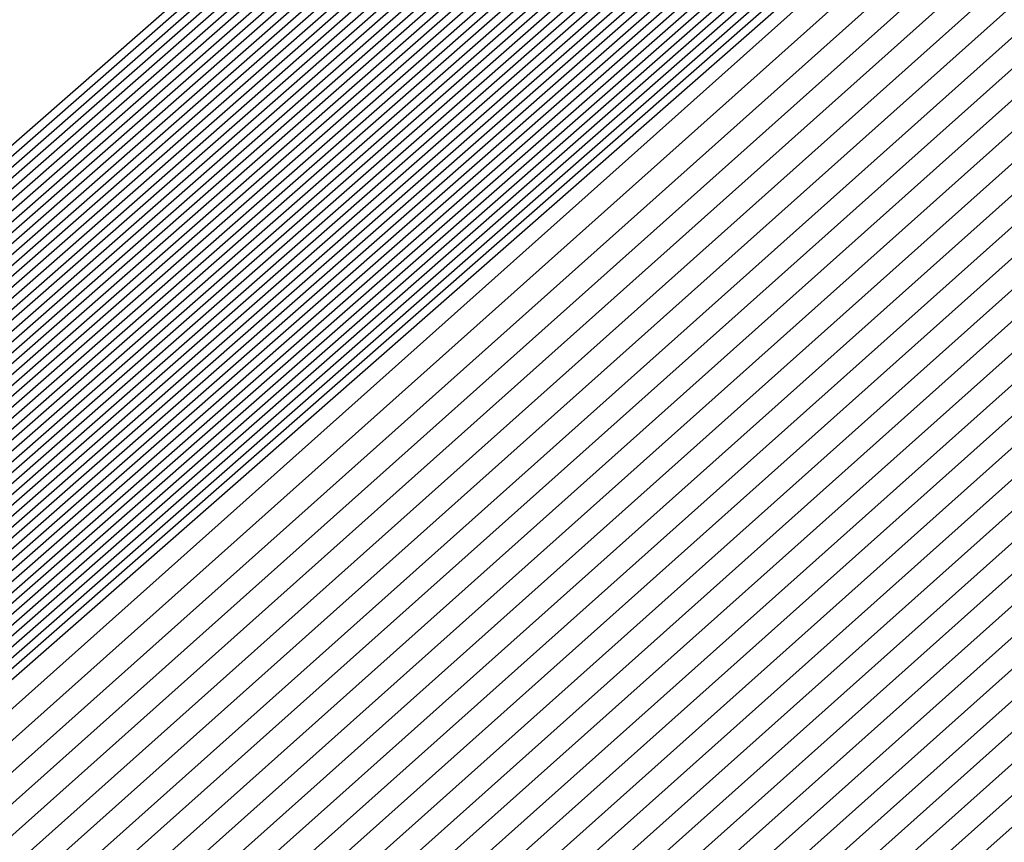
# Model space of a CAD drawing. Extents: x 3249832 to 3255657, y 13789405 to 13793316.
# Tile 811 of 1056: x 3253209.1257 to 3253209.2145, y 13791258.0892 to 13791258.1634. Entities that reach past the tile are written whole.
import ezdxf

# ---------------------------------------------------------------- set-up
doc = ezdxf.new("R2010")
doc.units = 0
doc.header["$LTSCALE"] = 100
doc.header["$MEASUREMENT"] = 0
for name, color, linetype in [('GRATIO_03231_CON', 1, 'CONTINUOUS'), ('GRATIO_0323_ICON', 1, 'CONTINUOUS'), ('TARGETS_EAST', 7, 'CONTINUOUS')]:
    doc.layers.add(name, color=color, linetype=linetype)

# ---------------------------------------------------------------- blocks, each defined once
blk = doc.blocks.new('Gratio_032316_contours')
at = {"layer": 'GRATIO_03231_CON', "color": 5, "linetype": 'Continuous', "flags": 128}
for points in [[(3253196.577061, 13791247.036147), (3253203.471051, 13791253.193803), (3253218.759506, 13791266.601258), (3253234.069714, 13791279.984133), (3253242.887716, 13791287.686623), (3253246.134624, 13791290.527313), (3253246.590308, 13791290.943375), (3253246.980833, 13791291.325315), (3253249.817023, 13791293.876967), (3253257.555891, 13791300.755497), (3253271.430682, 13791313.032305), (3253287.77957, 13791327.435736), (3253301.716954, 13791339.608371)], [(3253196.710569, 13791247.152543), (3253203.58621, 13791253.293811), (3253218.83398, 13791266.665582), (3253234.103448, 13791280.012829), (3253242.898008, 13791287.694797), (3253246.136358, 13791290.527838), (3253246.591022, 13791290.942579), (3253246.974128, 13791291.317211), (3253249.756224, 13791293.820178), (3253257.347461, 13791300.567486), (3253270.957567, 13791312.610093), (3253286.994572, 13791326.738755), (3253300.666077, 13791338.679176)], [(3253196.844077, 13791247.26894), (3253203.701371, 13791253.393818), (3253218.908454, 13791266.729905), (3253234.137183, 13791280.041526), (3253242.9083, 13791287.702971), (3253246.138093, 13791290.528363), (3253246.591735, 13791290.941783), (3253246.967422, 13791291.309107), (3253249.695424, 13791293.763388), (3253257.139032, 13791300.379476), (3253270.484453, 13791312.187881), (3253286.209573, 13791326.041774), (3253299.615201, 13791337.749981)], [(3253197.111093, 13791247.501735), (3253203.931691, 13791253.593836), (3253219.057401, 13791266.858547), (3253234.204654, 13791280.09892), (3253242.928884, 13791287.71932), (3253246.141561, 13791290.529414), (3253246.593162, 13791290.940191), (3253246.954011, 13791291.292898), (3253249.573825, 13791293.649809), (3253256.722172, 13791300.003456), (3253269.538223, 13791311.34346), (3253284.63958, 13791324.647813), (3253297.513447, 13791335.891592)], [(3253197.244601, 13791247.618131), (3253204.046851, 13791253.693843), (3253219.131875, 13791266.92287), (3253234.238388, 13791280.127617), (3253242.939176, 13791287.727494), (3253246.143296, 13791290.529939), (3253246.593875, 13791290.939395), (3253246.947305, 13791291.284794), (3253249.513026, 13791293.59302), (3253256.513742, 13791299.815445), (3253269.065109, 13791310.92125), (3253283.854581, 13791323.950833), (3253296.46257, 13791334.962398)], [(3253197.378109, 13791247.734529), (3253204.162012, 13791253.793851), (3253219.206348, 13791266.987193), (3253234.272124, 13791280.156313), (3253242.949468, 13791287.735668), (3253246.14503, 13791290.530465), (3253246.594589, 13791290.9386), (3253246.940599, 13791291.27669), (3253249.452226, 13791293.53623), (3253256.305312, 13791299.627435), (3253268.591994, 13791310.499038), (3253283.069583, 13791323.253852), (3253295.411694, 13791334.033204)], [(3253197.511617, 13791247.850926), (3253204.277171, 13791253.893859), (3253219.280822, 13791267.051512), (3253234.305859, 13791280.18501), (3253242.95976, 13791287.743843), (3253246.146765, 13791290.53099), (3253246.595302, 13791290.937804), (3253246.933893, 13791291.268586), (3253249.391427, 13791293.479441), (3253256.096882, 13791299.439425), (3253268.118879, 13791310.076826), (3253282.284588, 13791322.55687), (3253294.360818, 13791333.104009)], [(3253197.778633, 13791248.083719), (3253204.507492, 13791254.093876), (3253219.429769, 13791267.180159), (3253234.373329, 13791280.242404), (3253242.980343, 13791287.760191), (3253246.150233, 13791290.532041), (3253246.596729, 13791290.936212), (3253246.920482, 13791291.252377), (3253249.269828, 13791293.365862), (3253255.680023, 13791299.063404), (3253267.172648, 13791309.232405), (3253280.714591, 13791321.162909), (3253292.259064, 13791331.24562), (3253298.86322, 13791336.863506)], [(3253197.912141, 13791248.200117), (3253204.622651, 13791254.193883), (3253219.504243, 13791267.244478), (3253234.407064, 13791280.271101), (3253242.990635, 13791287.768365), (3253246.151968, 13791290.532566), (3253246.597442, 13791290.935416), (3253246.913776, 13791291.244273), (3253249.209028, 13791293.309072), (3253255.471593, 13791298.875394), (3253266.699533, 13791308.810193), (3253279.929596, 13791320.465926), (3253291.208188, 13791330.316426), (3253297.66843, 13791335.812021)], [(3253198.045649, 13791248.316514), (3253204.737812, 13791254.293891), (3253219.578716, 13791267.308801), (3253234.440798, 13791280.299798), (3253243.000927, 13791287.77654), (3253246.153702, 13791290.533091), (3253246.598156, 13791290.93462), (3253246.907071, 13791291.236168), (3253249.148229, 13791293.252283), (3253255.263163, 13791298.687384), (3253266.226419, 13791308.387983), (3253279.144597, 13791319.768946), (3253290.157311, 13791329.387232), (3253296.473639, 13791334.760535)], [(3253198.179157, 13791248.43291), (3253204.852971, 13791254.393901), (3253219.65319, 13791267.373124), (3253234.474533, 13791280.328495), (3253243.011219, 13791287.784714), (3253246.155437, 13791290.533616), (3253246.598869, 13791290.933824), (3253246.900365, 13791291.228064), (3253249.087429, 13791293.195493), (3253255.054733, 13791298.499374), (3253265.753304, 13791307.965772), (3253278.359599, 13791319.071965), (3253289.106434, 13791328.458038), (3253295.27885, 13791333.70905)], [(3253198.446173, 13791248.665705), (3253205.083292, 13791254.593916), (3253219.802137, 13791267.501766), (3253234.542003, 13791280.385889), (3253243.031803, 13791287.801062), (3253246.158905, 13791290.534667), (3253246.600296, 13791290.932232), (3253246.886954, 13791291.211856), (3253248.96583, 13791293.081914), (3253254.637874, 13791298.123353), (3253264.807075, 13791307.12135), (3253276.789604, 13791317.678004), (3253287.004681, 13791326.599649), (3253292.889269, 13791331.606079), (3253295.951331, 13791334.070942)], [(3253198.579681, 13791248.782102), (3253205.198453, 13791254.693924), (3253219.876611, 13791267.566089), (3253234.575738, 13791280.414585), (3253243.042095, 13791287.809237), (3253246.16064, 13791290.535192), (3253246.60101, 13791290.931436), (3253246.880248, 13791291.203751), (3253248.905031, 13791293.025125), (3253254.429444, 13791297.935343), (3253264.33396, 13791306.699138), (3253276.004607, 13791316.981023), (3253285.953804, 13791325.670454), (3253291.694479, 13791330.554594), (3253294.7416, 13791333.011419)], [(3253198.713189, 13791248.898498), (3253205.313612, 13791254.793933), (3253219.951085, 13791267.630412), (3253234.609474, 13791280.443283), (3253243.052387, 13791287.817411), (3253246.162374, 13791290.535718), (3253246.601723, 13791290.93064), (3253246.873542, 13791291.195647), (3253248.844232, 13791292.968335), (3253254.221014, 13791297.747333), (3253263.860844, 13791306.276928), (3253275.21961, 13791316.284043), (3253284.902928, 13791324.74126), (3253290.499689, 13791329.503109), (3253293.53187, 13791331.951897)], [(3253198.846697, 13791249.014895), (3253205.428774, 13791254.893941), (3253220.025558, 13791267.694732), (3253234.643209, 13791280.47198), (3253243.062679, 13791287.825585), (3253246.164109, 13791290.536243), (3253246.602436, 13791290.929844), (3253246.866836, 13791291.187543), (3253248.783432, 13791292.911546), (3253254.012584, 13791297.559322), (3253263.387729, 13791305.854716), (3253274.434612, 13791315.58706), (3253283.852051, 13791323.812065), (3253289.304899, 13791328.451623), (3253292.322139, 13791330.892375), (3253295.398785, 13791333.387147)], [(3253199.113713, 13791249.247691), (3253205.659094, 13791255.093956), (3253220.174506, 13791267.823378), (3253234.710679, 13791280.529373), (3253243.083262, 13791287.841934), (3253246.167577, 13791290.537293), (3253246.603863, 13791290.928252), (3253246.853425, 13791291.171334), (3253248.661833, 13791292.797967), (3253253.595725, 13791297.183302), (3253262.4415, 13791305.010294), (3253272.864616, 13791314.193099), (3253281.750298, 13791321.953677), (3253286.915319, 13791326.348653), (3253289.902678, 13791328.77333), (3253293.186926, 13791331.457682)], [(3253199.247221, 13791249.364086), (3253205.774253, 13791255.193966), (3253220.248979, 13791267.887697), (3253234.744414, 13791280.558071), (3253243.093554, 13791287.850108), (3253246.169312, 13791290.537819), (3253246.604577, 13791290.927456), (3253246.846719, 13791291.16323), (3253248.601034, 13791292.741177), (3253253.387295, 13791296.995292), (3253261.968385, 13791304.588083), (3253272.07962, 13791313.496119), (3253280.699421, 13791321.024482), (3253285.720529, 13791325.297167), (3253288.692948, 13791327.713808), (3253292.080997, 13791330.492949), (3253297.619173, 13791335.1971)], [(3253199.380729, 13791249.480484), (3253205.889415, 13791255.293974), (3253220.323453, 13791267.95202), (3253234.778148, 13791280.586767), (3253243.103846, 13791287.858282), (3253246.171046, 13791290.538344), (3253246.60529, 13791290.92666), (3253246.840014, 13791291.155126), (3253248.540234, 13791292.684388), (3253253.178865, 13791296.807282), (3253261.495269, 13791304.165872), (3253271.294621, 13791312.799138), (3253279.648544, 13791320.095288), (3253284.525739, 13791324.245682), (3253287.483217, 13791326.654286), (3253290.975067, 13791329.528217), (3253296.715246, 13791334.410219)], [(3253199.514237, 13791249.596881), (3253206.004574, 13791255.393981), (3253220.397926, 13791268.016343), (3253234.811884, 13791280.615464), (3253243.114138, 13791287.866456), (3253246.172781, 13791290.538869), (3253246.606003, 13791290.925864), (3253246.833308, 13791291.147021), (3253248.479435, 13791292.627598), (3253252.970435, 13791296.619271), (3253261.022155, 13791303.743661), (3253270.509624, 13791312.102158), (3253278.597668, 13791319.166094), (3253283.330949, 13791323.194197), (3253286.273487, 13791325.594763), (3253289.869138, 13791328.563484), (3253295.81132, 13791333.62334)], [(3253199.781252, 13791249.829674), (3253206.234894, 13791255.593998), (3253220.546874, 13791268.144986), (3253234.879353, 13791280.672858), (3253243.134722, 13791287.882805), (3253246.176249, 13791290.53992), (3253246.60743, 13791290.924272), (3253246.819896, 13791291.130813), (3253248.357836, 13791292.514019), (3253252.553575, 13791296.243251), (3253260.075926, 13791302.899239), (3253268.939629, 13791310.708195), (3253276.495915, 13791317.307705), (3253280.941369, 13791321.091226), (3253283.854026, 13791323.475719), (3253287.657279, 13791326.63402), (3253294.003467, 13791332.049579)], [(3253199.91476, 13791249.946072), (3253206.350054, 13791255.694006), (3253220.621347, 13791268.209309), (3253234.913089, 13791280.701555), (3253243.145014, 13791287.890979), (3253246.177984, 13791290.540445), (3253246.608144, 13791290.923477), (3253246.813191, 13791291.122709), (3253248.297036, 13791292.45723), (3253252.345146, 13791296.055241), (3253259.60281, 13791302.477028), (3253268.154633, 13791310.011214), (3253275.445038, 13791316.37851), (3253279.746579, 13791320.03974), (3253282.644295, 13791322.416197), (3253286.55135, 13791325.669287), (3253293.099541, 13791331.2627), (3253300.795214, 13791337.869235)], [(3253200.048268, 13791250.062469), (3253206.465215, 13791255.794014), (3253220.695821, 13791268.273632), (3253234.946824, 13791280.730252), (3253243.155306, 13791287.899153), (3253246.179718, 13791290.540971), (3253246.608857, 13791290.922681), (3253246.806485, 13791291.114604), (3253248.236237, 13791292.40044), (3253252.136716, 13791295.86723), (3253259.129695, 13791302.054816), (3253267.369634, 13791309.314234), (3253274.394161, 13791315.449316), (3253278.551789, 13791318.988255), (3253281.434565, 13791321.356674), (3253285.44542, 13791324.704555), (3253292.195614, 13791330.475819), (3253300.12972, 13791337.290156)], [(3253200.181776, 13791250.178867), (3253206.580374, 13791255.894021), (3253220.770295, 13791268.337951), (3253234.980558, 13791280.758949), (3253243.165597, 13791287.907327), (3253246.181453, 13791290.541496), (3253246.609571, 13791290.921885), (3253246.799779, 13791291.1065), (3253248.175437, 13791292.34365), (3253251.928286, 13791295.67922), (3253258.656581, 13791301.632605), (3253266.584637, 13791308.617253), (3253273.343284, 13791314.520121), (3253277.356999, 13791317.93677), (3253280.224834, 13791320.297152), (3253284.339491, 13791323.739822), (3253291.291688, 13791329.688939), (3253299.464229, 13791336.711079)], [(3253200.448792, 13791250.41166), (3253206.810695, 13791256.094039), (3253220.919242, 13791268.466597), (3253235.048029, 13791280.816343), (3253243.186181, 13791287.923676), (3253246.184922, 13791290.542546), (3253246.610997, 13791290.920293), (3253246.786368, 13791291.090291), (3253248.053838, 13791292.230072), (3253251.511426, 13791295.3032), (3253257.71035, 13791300.788183), (3253265.014642, 13791307.223292), (3253271.241531, 13791312.661733), (3253274.967419, 13791315.833799), (3253277.805373, 13791318.178108), (3253282.127631, 13791321.810358), (3253289.483835, 13791328.115179), (3253298.133244, 13791335.552923)], [(3253200.5823, 13791250.528057), (3253206.925856, 13791256.194046), (3253220.993715, 13791268.530917), (3253235.081764, 13791280.845039), (3253243.196473, 13791287.93185), (3253246.186656, 13791290.543072), (3253246.611711, 13791290.919497), (3253246.779662, 13791291.082187), (3253247.993039, 13791292.173282), (3253251.302996, 13791295.11519), (3253257.237236, 13791300.365972), (3253264.229644, 13791306.52631), (3253270.190655, 13791311.732538), (3253273.772629, 13791314.782314), (3253276.595643, 13791317.118585), (3253281.021702, 13791320.845625), (3253288.579908, 13791327.328299), (3253297.467752, 13791334.973846)], [(3253200.715808, 13791250.644455), (3253207.041015, 13791256.294056), (3253221.068189, 13791268.59524), (3253235.115498, 13791280.873737), (3253243.206765, 13791287.940024), (3253246.18839, 13791290.543597), (3253246.612424, 13791290.918701), (3253246.772956, 13791291.074083), (3253247.93224, 13791292.116492), (3253251.094567, 13791294.927179), (3253256.764121, 13791299.943761), (3253263.444647, 13791305.82933), (3253269.139778, 13791310.803344), (3253272.577839, 13791313.730828), (3253275.385912, 13791316.059063), (3253279.915773, 13791319.880893), (3253287.675982, 13791326.541418), (3253296.802261, 13791334.394769)], [(3253200.849316, 13791250.760851), (3253207.156176, 13791256.394064), (3253221.142663, 13791268.659563), (3253235.149234, 13791280.902434), (3253243.217057, 13791287.948199), (3253246.190125, 13791290.544122), (3253246.613138, 13791290.917905), (3253246.766251, 13791291.065979), (3253247.87144, 13791292.059703), (3253250.886137, 13791294.739169), (3253256.291006, 13791299.52155), (3253262.659648, 13791305.132348), (3253268.088901, 13791309.87415), (3253271.383048, 13791312.679343), (3253274.176182, 13791314.999541), (3253278.809843, 13791318.91616), (3253286.772056, 13791325.754539), (3253296.136767, 13791333.81569)], [(3253201.116332, 13791250.993646), (3253207.386497, 13791256.594079), (3253221.29161, 13791268.788205), (3253235.216703, 13791280.959827), (3253243.237641, 13791287.964547), (3253246.193594, 13791290.545173), (3253246.614564, 13791290.916313), (3253246.752839, 13791291.04977), (3253247.749841, 13791291.946124), (3253250.469277, 13791294.363148), (3253255.344776, 13791298.677128), (3253261.089654, 13791303.738387), (3253265.987148, 13791308.015761), (3253268.993468, 13791310.576372), (3253271.756721, 13791312.880496), (3253276.597984, 13791316.986696), (3253284.964203, 13791324.180778), (3253294.805784, 13791332.657536)], [(3253201.24984, 13791251.110043), (3253207.501656, 13791256.694088), (3253221.366084, 13791268.852528), (3253235.250439, 13791280.988525), (3253243.247933, 13791287.972721), (3253246.195328, 13791290.545698), (3253246.615278, 13791290.915517), (3253246.746134, 13791291.041666), (3253247.689042, 13791291.889334), (3253250.260847, 13791294.175138), (3253254.871662, 13791298.254917), (3253260.304656, 13791303.041406), (3253264.936271, 13791307.086566), (3253267.798678, 13791309.524887), (3253270.54699, 13791311.820974), (3253275.492055, 13791316.021963), (3253284.060277, 13791323.393899), (3253294.140291, 13791332.078457)], [(3253201.383348, 13791251.226439), (3253207.616817, 13791256.794096), (3253221.440557, 13791268.916851), (3253235.284174, 13791281.017221), (3253243.258224, 13791287.980896), (3253246.197062, 13791290.546223), (3253246.615991, 13791290.914721), (3253246.739428, 13791291.033562), (3253247.628242, 13791291.832545), (3253250.052417, 13791293.987128), (3253254.398546, 13791297.832706), (3253259.519659, 13791302.344425), (3253263.885395, 13791306.157372), (3253266.603888, 13791308.473402), (3253269.33726, 13791310.761452), (3253274.386125, 13791315.057231), (3253283.156349, 13791322.607018), (3253293.474799, 13791331.49938)], [(3253201.516856, 13791251.342836), (3253207.731977, 13791256.894104), (3253221.515031, 13791268.98117), (3253235.317908, 13791281.045918), (3253243.268516, 13791287.98907), (3253246.198797, 13791290.546749), (3253246.616705, 13791290.913925), (3253246.732722, 13791291.025457), (3253247.567443, 13791291.775755), (3253249.843988, 13791293.799118), (3253253.925432, 13791297.410495), (3253258.734661, 13791301.647445), (3253262.834518, 13791305.228178), (3253265.409098, 13791307.421916), (3253268.127529, 13791309.701929), (3253273.280196, 13791314.092498), (3253282.252423, 13791321.820138), (3253292.809306, 13791330.920303), (3253301.810882, 13791338.630682)], [(3253201.783872, 13791251.575631), (3253207.962297, 13791257.094121), (3253221.663978, 13791269.109817), (3253235.385379, 13791281.103312), (3253243.2891, 13791288.005418), (3253246.202266, 13791290.547799), (3253246.618132, 13791290.912333), (3253246.719311, 13791291.009249), (3253247.445844, 13791291.662176), (3253249.427128, 13791293.423097), (3253252.979202, 13791296.566073), (3253257.164667, 13791300.253483), (3253260.732765, 13791303.369789), (3253263.019518, 13791305.318945), (3253265.708069, 13791307.582885), (3253271.068337, 13791312.163033), (3253280.44457, 13791320.246378), (3253291.478323, 13791329.762148), (3253300.885471, 13791337.825133)], [(3253201.91738, 13791251.692027), (3253208.077456, 13791257.194129), (3253221.738452, 13791269.174136), (3253235.419113, 13791281.132009), (3253243.299392, 13791288.013593), (3253246.204, 13791290.548325), (3253246.618845, 13791290.911537), (3253246.712605, 13791291.001144), (3253247.385044, 13791291.605387), (3253249.218698, 13791293.235087), (3253252.506087, 13791296.143862), (3253256.379669, 13791299.556502), (3253259.681888, 13791302.440594), (3253261.824728, 13791304.26746), (3253264.498338, 13791306.523363), (3253269.962407, 13791311.198301), (3253279.540643, 13791319.459498), (3253290.812829, 13791329.183071), (3253300.422766, 13791337.422359)], [(3253202.050886, 13791251.808424), (3253208.192618, 13791257.294136), (3253221.812925, 13791269.238459), (3253235.452849, 13791281.160706), (3253243.309684, 13791288.021767), (3253246.205734, 13791290.54885), (3253246.619558, 13791290.910741), (3253246.705899, 13791290.99304), (3253247.324245, 13791291.548597), (3253249.010269, 13791293.047077), (3253252.032972, 13791295.72165), (3253255.594672, 13791298.859521), (3253258.631011, 13791301.5114), (3253260.629938, 13791303.215975), (3253263.288608, 13791305.46384), (3253268.856478, 13791310.233569), (3253278.636718, 13791318.672617), (3253290.147338, 13791328.603992), (3253299.96006, 13791337.019585)], [(3253222.189727, 13791268.956195), (3253208.471011, 13791257.206985), (3253202.184394, 13791251.924823), (3253202.184394, 13791251.924822), (3253208.307777, 13791257.394144), (3253221.887399, 13791269.302782)], [(3253222.336854, 13791269.086923), (3253208.700353, 13791257.408126), (3253202.451409, 13791252.157615), (3253202.45141, 13791252.157615), (3253208.538097, 13791257.594161), (3253222.036346, 13791269.431424)], [(3253222.410417, 13791269.152286), (3253208.815023, 13791257.508695), (3253202.584921, 13791252.274011), (3253202.584918, 13791252.274013), (3253208.653258, 13791257.694169), (3253222.11082, 13791269.495747)], [(3253222.483981, 13791269.217651), (3253208.92969, 13791257.609264), (3253202.718428, 13791252.390411), (3253202.718426, 13791252.39041), (3253208.768418, 13791257.794177), (3253222.185294, 13791269.560071)], [(3253222.557544, 13791269.283014), (3253209.044361, 13791257.709832), (3253202.851936, 13791252.506807), (3253202.851934, 13791252.506806), (3253208.883579, 13791257.894186), (3253222.259767, 13791269.62439)], [(3253222.704671, 13791269.413741), (3253209.273702, 13791257.91097), (3253203.118951, 13791252.739602), (3253203.11895, 13791252.739601), (3253209.113899, 13791258.094202), (3253222.408715, 13791269.753036)], [(3253222.778233, 13791269.479104), (3253209.388373, 13791258.011542), (3253203.252459, 13791252.855998), (3253203.252458, 13791252.855998), (3253209.229059, 13791258.194209), (3253222.483188, 13791269.817355)], [(3253222.851796, 13791269.544469), (3253209.503043, 13791258.112111), (3253203.385966, 13791252.972394), (3253203.385966, 13791252.972394), (3253209.34422, 13791258.294219), (3253222.557662, 13791269.881678)], [(3253222.92536, 13791269.609832), (3253209.617714, 13791258.21268), (3253203.519474, 13791253.08879), (3253203.519474, 13791253.088791), (3253209.459379, 13791258.394226), (3253222.632135, 13791269.946001)], [(3253294.555932, 13791331.784818), (3253282.651333, 13791321.302735), (3253268.603203, 13791309.014447), (3253256.633797, 13791298.600272), (3253249.913733, 13791292.816087), (3253247.407106, 13791290.719974), (3253247.026376, 13791290.445568), (3253246.628672, 13791290.097267), (3253243.849802, 13791287.662521), (3253236.270245, 13791281.099544), (3253223.072487, 13791269.740559), (3253209.847055, 13791258.413819), (3253203.786489, 13791253.321586), (3253203.78649, 13791253.321586), (3253209.689707, 13791258.594234), (3253222.78114, 13791270.074575), (3253235.891608, 13791281.53353), (3253243.79641, 13791288.432975), (3253249.048806, 13791292.998606), (3253256.146548, 13791299.147074), (3253268.135158, 13791309.529006), (3253282.251274, 13791321.730918), (3253294.279297, 13791332.073309)], [(3253294.303412, 13791331.566983), (3253282.46184, 13791321.140397), (3253268.488083, 13791308.917171), (3253256.582029, 13791298.558148), (3253249.897517, 13791292.804611), (3253247.40414, 13791290.719612), (3253247.02543, 13791290.446644), (3253246.629001, 13791290.099378), (3253243.858784, 13791287.672183), (3253236.302787, 13791281.129602), (3253223.14605, 13791269.805922), (3253209.961726, 13791258.514388), (3253203.919997, 13791253.437981), (3253203.919998, 13791253.437982), (3253209.804872, 13791258.694236), (3253222.855652, 13791270.138852), (3253235.925472, 13791281.562076), (3253243.805117, 13791288.439206), (3253249.036009, 13791292.985734), (3253256.097231, 13791299.102201), (3253268.022476, 13791309.42905), (3253282.06389, 13791321.566318), (3253294.028242, 13791331.853946)], [(3253294.050892, 13791331.349147), (3253282.272347, 13791320.978058), (3253268.372959, 13791308.819897), (3253256.53026, 13791298.516025), (3253249.8813, 13791292.793135), (3253247.401173, 13791290.719249), (3253247.024485, 13791290.447721), (3253246.629331, 13791290.101489), (3253243.867765, 13791287.681844), (3253236.335328, 13791281.15966), (3253223.219613, 13791269.871285), (3253210.076396, 13791258.614957), (3253204.053508, 13791253.554381), (3253204.053506, 13791253.554379), (3253209.920037, 13791258.79424), (3253222.930167, 13791270.20313), (3253235.959336, 13791281.590624), (3253243.813823, 13791288.445438), (3253249.023211, 13791292.972861), (3253256.047914, 13791299.057326), (3253267.909792, 13791309.329092), (3253281.876511, 13791321.401718), (3253293.777187, 13791331.634584)], [(3253293.798373, 13791331.131311), (3253282.082854, 13791320.815718), (3253268.257836, 13791308.722622), (3253256.478491, 13791298.473901), (3253249.865083, 13791292.781659), (3253247.398206, 13791290.718887), (3253247.023539, 13791290.448797), (3253246.629661, 13791290.1036), (3253243.876746, 13791287.691505), (3253236.367871, 13791281.189718), (3253223.293177, 13791269.93665), (3253210.191067, 13791258.715525), (3253204.187016, 13791253.670777), (3253204.187014, 13791253.670777), (3253210.035202, 13791258.894242), (3253223.004679, 13791270.267407), (3253235.993201, 13791281.619171), (3253243.82253, 13791288.45167), (3253249.010414, 13791292.959989), (3253255.998597, 13791299.012453), (3253267.79711, 13791309.229136), (3253281.689131, 13791321.237116), (3253293.526131, 13791331.41522)], [(3253281.703867, 13791320.491041), (3253268.027588, 13791308.528072), (3253256.374954, 13791298.389654), (3253249.83265, 13791292.758707), (3253247.392273, 13791290.718163), (3253247.021649, 13791290.45095), (3253246.63032, 13791290.107823), (3253243.894709, 13791287.710827), (3253236.432955, 13791281.249833), (3253223.440304, 13791270.067378), (3253210.420408, 13791258.916665), (3253204.454031, 13791253.903573), (3253204.45403, 13791253.90357), (3253210.265496, 13791259.094286), (3253223.15342, 13791270.396274), (3253236.059978, 13791281.677323), (3253243.494674, 13791288.169109), (3253246.236293, 13791290.558915), (3253246.630942, 13791290.897916), (3253246.976878, 13791291.192818), (3253249.380962, 13791293.27243), (3253255.902209, 13791298.921086), (3253267.57241, 13791309.028745), (3253281.314456, 13791320.907856)], [(3253281.514374, 13791320.328701), (3253267.912464, 13791308.430798), (3253256.323186, 13791298.34753), (3253249.816433, 13791292.747232), (3253247.389307, 13791290.7178), (3253247.020703, 13791290.452026), (3253246.63065, 13791290.109934), (3253243.90369, 13791287.720489), (3253236.465497, 13791281.279891), (3253223.513867, 13791270.132741), (3253210.535079, 13791259.017233), (3253204.587539, 13791254.019969), (3253204.587538, 13791254.019968), (3253210.380657, 13791259.194295), (3253223.22789, 13791270.460601), (3253236.093697, 13791281.706031), (3253243.504926, 13791288.177315), (3253246.237927, 13791290.559532), (3253246.631434, 13791290.897348), (3253246.975681, 13791291.190435), (3253249.366914, 13791293.25849), (3253255.852885, 13791298.876217), (3253267.459724, 13791308.928789), (3253281.127076, 13791320.743256)], [(3253281.324881, 13791320.166363), (3253267.797344, 13791308.333522), (3253256.271417, 13791298.305406), (3253249.800217, 13791292.735756), (3253247.38634, 13791290.717438), (3253247.019758, 13791290.453103), (3253246.630979, 13791290.112045), (3253243.912671, 13791287.73015), (3253236.498039, 13791281.309949), (3253223.587429, 13791270.198103), (3253210.64975, 13791259.117804), (3253204.721046, 13791254.136365), (3253204.721046, 13791254.136365), (3253210.495817, 13791259.294303), (3253223.302356, 13791270.524924), (3253236.127417, 13791281.734739), (3253243.515178, 13791288.185521), (3253246.239562, 13791290.56015), (3253246.631926, 13791290.896781), (3253246.974483, 13791291.188052), (3253249.352866, 13791293.24455), (3253255.803561, 13791298.831348), (3253267.347038, 13791308.828835), (3253280.939697, 13791320.578654)], [(3253281.135387, 13791320.004024), (3253267.68222, 13791308.236247), (3253256.219649, 13791298.263283), (3253249.784, 13791292.72428), (3253247.383374, 13791290.717076), (3253247.018812, 13791290.454179), (3253246.631309, 13791290.114156), (3253243.921652, 13791287.739811), (3253236.530581, 13791281.340006), (3253223.660992, 13791270.263468), (3253210.76442, 13791259.218373), (3253204.854554, 13791254.25276), (3253204.854554, 13791254.252763), (3253210.610976, 13791259.394313), (3253223.376826, 13791270.589251), (3253236.161137, 13791281.763447), (3253243.52543, 13791288.193726), (3253246.241196, 13791290.560768), (3253246.632418, 13791290.896213), (3253246.973286, 13791291.185668), (3253249.338818, 13791293.230609), (3253255.754237, 13791298.786479), (3253267.234354, 13791308.728879), (3253280.752313, 13791320.414054)], [(3253267.451973, 13791308.041697), (3253256.116111, 13791298.179035), (3253249.751567, 13791292.701328), (3253247.377441, 13791290.716351), (3253247.016922, 13791290.456332), (3253246.631968, 13791290.118378), (3253243.939615, 13791287.759133), (3253236.595665, 13791281.400121), (3253223.808119, 13791270.394196), (3253210.993761, 13791259.419512), (3253205.121569, 13791254.485556), (3253205.12157, 13791254.485556), (3253210.841294, 13791259.59433), (3253223.525766, 13791270.717901), (3253236.228576, 13791281.820863), (3253243.545933, 13791288.210138), (3253246.244464, 13791290.562004), (3253246.633402, 13791290.895078), (3253246.970892, 13791291.180901), (3253249.310721, 13791293.202729), (3253255.655588, 13791298.696741), (3253267.008982, 13791308.528971)], [(3253267.336849, 13791307.944423), (3253256.064342, 13791298.136912), (3253249.73535, 13791292.689852), (3253247.374474, 13791290.715989), (3253247.015976, 13791290.457408), (3253246.632298, 13791290.120489), (3253243.948596, 13791287.768794), (3253236.628207, 13791281.430179), (3253223.881683, 13791270.459559), (3253211.108432, 13791259.520081), (3253205.255077, 13791254.601952), (3253205.255078, 13791254.601953), (3253210.956454, 13791259.694338), (3253223.600232, 13791270.782228), (3253236.262295, 13791281.84957), (3253243.556185, 13791288.218343), (3253246.246098, 13791290.562622), (3253246.633894, 13791290.89451), (3253246.969694, 13791291.178518), (3253249.296673, 13791293.188789), (3253255.606265, 13791298.651872), (3253266.896298, 13791308.429015)], [(3253267.221725, 13791307.847149), (3253256.012575, 13791298.094788), (3253249.719134, 13791292.678376), (3253247.371507, 13791290.715627), (3253247.015031, 13791290.458484), (3253246.632628, 13791290.1226), (3253243.957577, 13791287.778456), (3253236.66075, 13791281.460237), (3253223.955246, 13791270.524922), (3253211.223103, 13791259.62065), (3253205.388584, 13791254.718352), (3253205.388586, 13791254.718351), (3253211.071615, 13791259.794345), (3253223.674701, 13791270.846551), (3253236.296016, 13791281.878279), (3253243.566437, 13791288.226549), (3253246.247732, 13791290.56324), (3253246.634385, 13791290.893942), (3253246.968497, 13791291.176134), (3253249.282624, 13791293.174848), (3253255.55694, 13791298.607003), (3253266.783612, 13791308.329061)], [(3253267.106605, 13791307.749872), (3253255.960806, 13791298.052664), (3253249.702917, 13791292.6669), (3253247.368541, 13791290.715265), (3253247.014086, 13791290.459561), (3253246.632957, 13791290.124712), (3253243.966559, 13791287.788117), (3253236.693292, 13791281.490295), (3253224.02881, 13791270.590287), (3253211.337773, 13791259.72122), (3253205.522092, 13791254.834748), (3253205.522094, 13791254.834746), (3253211.186774, 13791259.894355), (3253223.749171, 13791270.910878), (3253236.329735, 13791281.906987), (3253243.576689, 13791288.234755), (3253246.249366, 13791290.563858), (3253246.634877, 13791290.893375), (3253246.9673, 13791291.173751), (3253249.268576, 13791293.160908), (3253255.507616, 13791298.562134), (3253266.670926, 13791308.229105)], [(3253266.876357, 13791307.555324), (3253255.857268, 13791297.968417), (3253249.670483, 13791292.643948), (3253247.362608, 13791290.71454), (3253247.012195, 13791290.461714), (3253246.633616, 13791290.128934), (3253243.984521, 13791287.807439), (3253236.758376, 13791281.55041), (3253224.175936, 13791270.721014), (3253211.567115, 13791259.922358), (3253205.789111, 13791255.067539), (3253205.78911, 13791255.067541), (3253211.417093, 13791260.094372), (3253223.898111, 13791271.039528), (3253236.397174, 13791281.964402), (3253243.597192, 13791288.251166), (3253246.252634, 13791290.565094), (3253246.635861, 13791290.892239), (3253246.964905, 13791291.168984), (3253249.240479, 13791293.133027), (3253255.408968, 13791298.472396), (3253266.445556, 13791308.029197)], [(3253266.761233, 13791307.458048), (3253255.8055, 13791297.926293), (3253249.654267, 13791292.632473), (3253247.359641, 13791290.714178), (3253247.011249, 13791290.46279), (3253246.633946, 13791290.131045), (3253243.993502, 13791287.8171), (3253236.790918, 13791281.580467), (3253224.2495, 13791270.786377), (3253211.681785, 13791260.022928), (3253205.922618, 13791255.183939), (3253205.922618, 13791255.183939), (3253211.532252, 13791260.19438), (3253223.972577, 13791271.103855), (3253236.430893, 13791281.993111), (3253243.607444, 13791288.259371), (3253246.254268, 13791290.565712), (3253246.636353, 13791290.891671), (3253246.963708, 13791291.166601), (3253249.226431, 13791293.119087), (3253255.359643, 13791298.427527), (3253266.33287, 13791307.929241)], [(3253266.64611, 13791307.360774), (3253255.753731, 13791297.884169), (3253249.63805, 13791292.620997), (3253247.356675, 13791290.713816), (3253247.010304, 13791290.463866), (3253246.634276, 13791290.133156), (3253244.002484, 13791287.826761), (3253236.82346, 13791281.610525), (3253224.323063, 13791270.85174), (3253211.796456, 13791260.123497), (3253206.056126, 13791255.300335), (3253206.056126, 13791255.300335), (3253211.647411, 13791260.294389), (3253224.047047, 13791271.168178), (3253236.464614, 13791282.021819), (3253243.617696, 13791288.267577), (3253246.255902, 13791290.566329), (3253246.636845, 13791290.891104), (3253246.962511, 13791291.164217), (3253249.212383, 13791293.105147), (3253255.310319, 13791298.382658), (3253266.220186, 13791307.829287)], [(3253266.530986, 13791307.263499), (3253255.701962, 13791297.842046), (3253249.621834, 13791292.609521), (3253247.353708, 13791290.713453), (3253247.009359, 13791290.464943), (3253246.634605, 13791290.135267), (3253244.011465, 13791287.836423), (3253236.856002, 13791281.640583), (3253224.396627, 13791270.917105), (3253211.911126, 13791260.224066), (3253206.189634, 13791255.416731), (3253206.189634, 13791255.416732), (3253211.762573, 13791260.394397), (3253224.121517, 13791271.232505), (3253236.498333, 13791282.050527), (3253243.627948, 13791288.275783), (3253246.257536, 13791290.566947), (3253246.637337, 13791290.890536), (3253246.961314, 13791291.161834), (3253249.198335, 13791293.091206), (3253255.260994, 13791298.337789), (3253266.1075, 13791307.729333)], [(3253266.300742, 13791307.068949), (3253255.598426, 13791297.757798), (3253249.5894, 13791292.586569), (3253247.347775, 13791290.712729), (3253247.007468, 13791290.467095), (3253246.635265, 13791290.139489), (3253244.029427, 13791287.855745), (3253236.921086, 13791281.700698), (3253224.543752, 13791271.047831), (3253212.140468, 13791260.425205), (3253206.456649, 13791255.649527), (3253206.45665, 13791255.649527), (3253211.992891, 13791260.594414), (3253224.270456, 13791271.361155), (3253236.565772, 13791282.107943), (3253243.648451, 13791288.292194), (3253246.260804, 13791290.568183), (3253246.638321, 13791290.889401), (3253246.958919, 13791291.157067), (3253249.170238, 13791293.063326), (3253255.162346, 13791298.248051), (3253265.88213, 13791307.529423)], [(3253266.185618, 13791306.971675), (3253255.546657, 13791297.715675), (3253249.573183, 13791292.575093), (3253247.344808, 13791290.712367), (3253247.006522, 13791290.468172), (3253246.635594, 13791290.141601), (3253244.038409, 13791287.865406), (3253236.953628, 13791281.730756), (3253224.617315, 13791271.113195), (3253212.255138, 13791260.525774), (3253206.590156, 13791255.765923), (3253206.590158, 13791255.765923), (3253212.10805, 13791260.694424), (3253224.344922, 13791271.425478), (3253236.599492, 13791282.136651), (3253243.658703, 13791288.3004), (3253246.262438, 13791290.568801), (3253246.638812, 13791290.888833), (3253246.957722, 13791291.154684), (3253249.15619, 13791293.049385), (3253255.113022, 13791298.203182), (3253265.769445, 13791307.429467)], [(3253266.070494, 13791306.874399), (3253255.494888, 13791297.673551), (3253249.556967, 13791292.563617), (3253247.341842, 13791290.712004), (3253247.005577, 13791290.469248), (3253246.635924, 13791290.143712), (3253244.04739, 13791287.875067), (3253236.98617, 13791281.760814), (3253224.690879, 13791271.178558), (3253212.369809, 13791260.626345), (3253206.723664, 13791255.882318), (3253206.723666, 13791255.88232), (3253212.22321, 13791260.794431), (3253224.419392, 13791271.489805), (3253236.633212, 13791282.165358), (3253243.668955, 13791288.308605), (3253246.264072, 13791290.569419), (3253246.639304, 13791290.888265), (3253246.956524, 13791291.1523), (3253249.142141, 13791293.035445), (3253255.063697, 13791298.158313), (3253265.656759, 13791307.329513)], [(3253265.955372, 13791306.777124), (3253255.44312, 13791297.631427), (3253249.54075, 13791292.552141), (3253247.338875, 13791290.711642), (3253247.004632, 13791290.470325), (3253246.636254, 13791290.145823), (3253244.056371, 13791287.884728), (3253237.018712, 13791281.790872), (3253224.764442, 13791271.243923), (3253212.48448, 13791260.726913), (3253206.857172, 13791255.998718), (3253206.857174, 13791255.998718), (3253212.338369, 13791260.894441), (3253224.493862, 13791271.554128), (3253236.666931, 13791282.194066), (3253243.679207, 13791288.316811), (3253246.265706, 13791290.570037), (3253246.639796, 13791290.887697), (3253246.955327, 13791291.149917), (3253249.128093, 13791293.021505), (3253255.014373, 13791298.113444), (3253265.544075, 13791307.229559)], [(3253265.725125, 13791306.582574), (3253255.339583, 13791297.54718), (3253249.508317, 13791292.52919), (3253247.332942, 13791290.710918), (3253247.002741, 13791290.472477), (3253246.636913, 13791290.150045), (3253244.074334, 13791287.904051), (3253237.083796, 13791281.850986), (3253224.911569, 13791271.374649), (3253212.713817, 13791260.928053), (3253207.124191, 13791256.23151), (3253207.12419, 13791256.231511), (3253212.568689, 13791261.094458), (3253224.642801, 13791271.682782), (3253236.73437, 13791282.251483), (3253243.69971, 13791288.333222), (3253246.268975, 13791290.571273), (3253246.64078, 13791290.886562), (3253246.952933, 13791291.14515), (3253249.099997, 13791292.993624), (3253254.915725, 13791298.023706), (3253265.318703, 13791307.029649)], [(3253265.610003, 13791306.4853), (3253255.287814, 13791297.505056), (3253249.4921, 13791292.517714), (3253247.329976, 13791290.710555), (3253247.001795, 13791290.473554), (3253246.637243, 13791290.152156), (3253244.083315, 13791287.913712), (3253237.116338, 13791281.881044), (3253224.985132, 13791271.440014), (3253212.828488, 13791261.028621), (3253207.257698, 13791256.34791), (3253207.257698, 13791256.347908), (3253212.683849, 13791261.194466), (3253224.717267, 13791271.747105), (3253236.76809, 13791282.28019), (3253243.709962, 13791288.341428), (3253246.270609, 13791290.571891), (3253246.641272, 13791290.885994), (3253246.951735, 13791291.142767), (3253249.085948, 13791292.979684), (3253254.8664, 13791297.978837), (3253265.206019, 13791306.929695)], [(3253265.494879, 13791306.388026), (3253255.236046, 13791297.462932), (3253249.475884, 13791292.506238), (3253247.327009, 13791290.710193), (3253247.00085, 13791290.47463), (3253246.637572, 13791290.154267), (3253244.092296, 13791287.923373), (3253237.14888, 13791281.911102), (3253225.058696, 13791271.505377), (3253212.943158, 13791261.12919), (3253207.391206, 13791256.464306), (3253207.391205, 13791256.464306), (3253212.799008, 13791261.294475), (3253224.791737, 13791271.811432), (3253236.80181, 13791282.308898), (3253243.720214, 13791288.349633), (3253246.272243, 13791290.572509), (3253246.641764, 13791290.885427), (3253246.950538, 13791291.140383), (3253249.0719, 13791292.965744), (3253254.817076, 13791297.933968), (3253265.093333, 13791306.829739)], [(3253265.379755, 13791306.290749), (3253255.184277, 13791297.420809), (3253249.459667, 13791292.494762), (3253247.324043, 13791290.709831), (3253246.999905, 13791290.475706), (3253246.637902, 13791290.156378), (3253244.101277, 13791287.933034), (3253237.181422, 13791281.94116), (3253225.132259, 13791271.570741), (3253213.057829, 13791261.229761), (3253207.524713, 13791256.580702), (3253207.524713, 13791256.580701), (3253212.914167, 13791261.394483), (3253224.866207, 13791271.875755), (3253236.83553, 13791282.337607), (3253243.730466, 13791288.357839), (3253246.273877, 13791290.573126), (3253246.642256, 13791290.884859), (3253246.949341, 13791291.138), (3253249.057852, 13791292.951803), (3253254.767752, 13791297.889098), (3253264.980647, 13791306.729784)]]:
    blk.add_lwpolyline(points, dxfattribs=at)
at = {"layer": 'GRATIO_0323_ICON', "color": 7, "linetype": 'Continuous', "flags": 128}
for points in [[(3253196.977585, 13791247.385338), (3253203.81653, 13791253.493826), (3253218.982927, 13791266.794228), (3253234.170919, 13791280.070222), (3253242.918592, 13791287.711146), (3253246.139827, 13791290.528889), (3253246.592449, 13791290.940987), (3253246.960716, 13791291.301003), (3253249.634624, 13791293.706599), (3253256.930602, 13791300.191466), (3253270.011338, 13791311.765671), (3253285.424578, 13791325.344794), (3253298.564324, 13791336.820787)], [(3253197.645125, 13791247.967322), (3253204.392332, 13791253.993868), (3253219.355296, 13791267.115835), (3253234.339593, 13791280.213708), (3253242.970052, 13791287.752017), (3253246.148499, 13791290.531515), (3253246.596016, 13791290.937008), (3253246.927188, 13791291.260481), (3253249.330627, 13791293.422651), (3253255.888453, 13791299.251414), (3253267.645763, 13791309.654617), (3253281.499589, 13791321.859889), (3253293.30994, 13791332.174815)], [(3253198.312665, 13791248.549307), (3253204.968133, 13791254.493908), (3253219.727664, 13791267.437447), (3253234.508269, 13791280.357192), (3253243.021511, 13791287.792888), (3253246.157171, 13791290.534142), (3253246.599583, 13791290.933028), (3253246.893659, 13791291.21996), (3253249.02663, 13791293.138704), (3253254.846303, 13791298.311363), (3253265.28019, 13791307.54356), (3253277.574602, 13791318.374985), (3253288.055557, 13791327.528843), (3253294.084059, 13791332.657565)], [(3253198.980205, 13791249.131293), (3253205.543933, 13791254.993949), (3253220.100032, 13791267.759055), (3253234.676943, 13791280.500676), (3253243.07297, 13791287.833759), (3253246.165843, 13791290.536768), (3253246.60315, 13791290.929048), (3253246.860131, 13791291.179438), (3253248.722633, 13791292.854756), (3253253.804154, 13791297.371312), (3253262.914614, 13791305.432505), (3253273.649615, 13791314.89008), (3253282.801174, 13791322.882871), (3253288.110109, 13791327.400138), (3253291.112409, 13791329.832853), (3253294.292856, 13791332.422414)], [(3253199.647745, 13791249.713279), (3253206.119735, 13791255.493989), (3253220.4724, 13791268.080666), (3253234.845619, 13791280.644161), (3253243.12443, 13791287.87463), (3253246.174515, 13791290.539395), (3253246.606717, 13791290.925068), (3253246.826602, 13791291.138917), (3253248.418635, 13791292.570809), (3253252.762005, 13791296.431261), (3253260.54904, 13791303.321449), (3253269.724626, 13791311.405175), (3253277.546791, 13791318.236899), (3253282.136159, 13791322.142711), (3253285.063756, 13791324.535241), (3253288.763208, 13791327.598752), (3253294.907393, 13791332.836459)], [(3253200.315284, 13791250.295262), (3253206.695535, 13791255.994031), (3253220.844768, 13791268.402274), (3253235.014293, 13791280.787646), (3253243.175889, 13791287.915502), (3253246.183187, 13791290.542021), (3253246.610284, 13791290.921089), (3253246.793074, 13791291.098396), (3253248.114638, 13791292.286861), (3253251.719856, 13791295.49121), (3253258.183466, 13791301.210395), (3253265.799639, 13791307.920272), (3253272.292408, 13791313.590927), (3253276.162209, 13791316.885284), (3253279.015104, 13791319.23763), (3253283.233561, 13791322.77509), (3253290.387762, 13791328.902059), (3253298.798737, 13791336.132002)], [(3253200.982824, 13791250.877248), (3253207.271336, 13791256.494071), (3253221.217136, 13791268.723886), (3253235.182969, 13791280.93113), (3253243.227349, 13791287.956373), (3253246.191859, 13791290.544648), (3253246.613851, 13791290.917109), (3253246.759545, 13791291.057874), (3253247.810641, 13791292.002913), (3253250.677707, 13791294.551159), (3253255.817891, 13791299.099339), (3253261.874652, 13791304.435368), (3253267.038025, 13791308.944955), (3253270.188258, 13791311.627858), (3253272.966451, 13791313.940019), (3253277.703914, 13791317.951428), (3253285.868129, 13791324.967658), (3253295.471276, 13791333.236613)], [(3253201.650364, 13791251.459234), (3253207.847138, 13791256.994112), (3253221.589505, 13791269.045494), (3253235.351644, 13791281.074615), (3253243.278808, 13791287.997244), (3253246.200531, 13791290.547274), (3253246.617418, 13791290.913129), (3253246.726017, 13791291.017353), (3253247.506643, 13791291.718966), (3253249.635558, 13791293.611107), (3253253.452317, 13791296.988284), (3253257.949664, 13791300.950463), (3253261.783641, 13791304.298983), (3253264.214308, 13791306.370431), (3253266.917799, 13791308.642407), (3253272.174266, 13791313.127766), (3253281.348498, 13791321.033258), (3253292.143814, 13791330.341225), (3253301.348177, 13791338.227907)], [(3253222.263291, 13791269.021558), (3253208.585682, 13791257.307554), (3253202.317902, 13791252.041219), (3253202.317902, 13791252.041219), (3253208.422938, 13791257.494154), (3253221.961873, 13791269.367105)], [(3253222.631108, 13791269.348376), (3253209.159031, 13791257.810401), (3253202.985444, 13791252.623202), (3253202.985442, 13791252.623203), (3253208.998738, 13791257.994194), (3253222.334241, 13791269.688713)], [(3253294.808451, 13791332.002654), (3253282.840827, 13791321.465075), (3253268.718327, 13791309.111721), (3253256.685565, 13791298.642396), (3253249.92995, 13791292.827563), (3253247.410073, 13791290.720336), (3253247.027321, 13791290.444492), (3253246.628342, 13791290.095156), (3253243.840821, 13791287.65286), (3253236.237703, 13791281.069487), (3253222.998923, 13791269.675195), (3253209.732385, 13791258.313249), (3253203.652982, 13791253.20519), (3253203.652982, 13791253.205189), (3253209.574542, 13791258.494232), (3253222.706628, 13791270.010298), (3253235.857744, 13791281.504982), (3253243.787703, 13791288.426743), (3253249.061604, 13791293.011479), (3253256.195865, 13791299.191949), (3253268.247842, 13791309.628962), (3253282.438653, 13791321.895519), (3253294.530352, 13791332.292673)], [(3253281.89336, 13791320.65338), (3253268.142712, 13791308.625346), (3253256.426723, 13791298.431777), (3253249.848867, 13791292.770183), (3253247.39524, 13791290.718525), (3253247.022594, 13791290.449873), (3253246.62999, 13791290.105711), (3253243.885727, 13791287.701166), (3253236.400413, 13791281.219776), (3253223.36674, 13791270.002013), (3253210.305738, 13791258.816096), (3253204.320523, 13791253.787173), (3253204.320522, 13791253.787174), (3253210.150337, 13791258.994278), (3253223.078951, 13791270.331951), (3253236.026258, 13791281.648614), (3253243.484422, 13791288.160904), (3253246.234659, 13791290.558297), (3253246.63045, 13791290.898484), (3253246.978075, 13791291.195202), (3253249.395011, 13791293.286371), (3253255.951534, 13791298.965955), (3253267.685094, 13791309.128699), (3253281.501835, 13791321.072455)], [(3253280.945894, 13791319.841684), (3253267.567096, 13791308.138973), (3253256.16788, 13791298.221159), (3253249.767783, 13791292.712804), (3253247.380407, 13791290.716714), (3253247.017867, 13791290.455255), (3253246.631639, 13791290.116267), (3253243.930634, 13791287.749472), (3253236.563123, 13791281.370064), (3253223.734556, 13791270.328831), (3253210.879091, 13791259.318942), (3253204.988061, 13791254.36916), (3253204.988062, 13791254.369158), (3253210.726135, 13791259.49432), (3253223.451296, 13791270.653578), (3253236.194856, 13791281.792155), (3253243.535681, 13791288.201932), (3253246.24283, 13791290.561386), (3253246.63291, 13791290.895645), (3253246.972089, 13791291.183285), (3253249.324769, 13791293.216669), (3253255.704912, 13791298.74161), (3253267.121668, 13791308.628925), (3253280.564934, 13791320.249454)], [(3253266.991481, 13791307.652598), (3253255.909037, 13791298.01054), (3253249.6867, 13791292.655425), (3253247.365574, 13791290.714902), (3253247.01314, 13791290.460637), (3253246.633287, 13791290.126823), (3253243.97554, 13791287.797778), (3253236.725834, 13791281.520353), (3253224.102373, 13791270.655649), (3253211.452444, 13791259.821789), (3253205.655603, 13791254.951144), (3253205.655602, 13791254.951144), (3253211.301934, 13791259.994362), (3253223.823641, 13791270.975201), (3253236.363455, 13791281.935695), (3253243.58694, 13791288.24296), (3253246.251, 13791290.564476), (3253246.635369, 13791290.892807), (3253246.966103, 13791291.171368), (3253249.254528, 13791293.146968), (3253255.458291, 13791298.517265), (3253266.558242, 13791308.129151)], [(3253266.415864, 13791307.166223), (3253255.650194, 13791297.799922), (3253249.605617, 13791292.598045), (3253247.350742, 13791290.713091), (3253247.008413, 13791290.466019), (3253246.634935, 13791290.137378), (3253244.020446, 13791287.846084), (3253236.888544, 13791281.670641), (3253224.470188, 13791270.982468), (3253212.025797, 13791260.324637), (3253206.323141, 13791255.533131), (3253206.323142, 13791255.53313), (3253211.877732, 13791260.494407), (3253224.195986, 13791271.296828), (3253236.532053, 13791282.079234), (3253243.6382, 13791288.283988), (3253246.25917, 13791290.567565), (3253246.637829, 13791290.889968), (3253246.960116, 13791291.15945), (3253249.184286, 13791293.077266), (3253255.21167, 13791298.29292), (3253265.994814, 13791307.629377)], [(3253265.840248, 13791306.67985), (3253255.391351, 13791297.589303), (3253249.524534, 13791292.540666), (3253247.335909, 13791290.71128), (3253247.003686, 13791290.471401), (3253246.636583, 13791290.147934), (3253244.065352, 13791287.894389), (3253237.051254, 13791281.820929), (3253224.838006, 13791271.309286), (3253212.59915, 13791260.827482), (3253206.990679, 13791256.115114), (3253206.990682, 13791256.115115), (3253212.45353, 13791260.994449), (3253224.568332, 13791271.618455), (3253236.700651, 13791282.222775), (3253243.689459, 13791288.325016), (3253246.267341, 13791290.570655), (3253246.640288, 13791290.88713), (3253246.95413, 13791291.147533), (3253249.114045, 13791293.007565), (3253254.965049, 13791298.068575), (3253265.431389, 13791307.129603)]]:
    blk.add_lwpolyline(points, dxfattribs=at)

msp = doc.modelspace()

# ---------------------------------------------------------------- block references
at = {"layer": 'TARGETS_EAST'}
msp.add_blockref('Gratio_032316_contours', (0, 0), dxfattribs=at)

doc.saveas('drawing.dxf')
